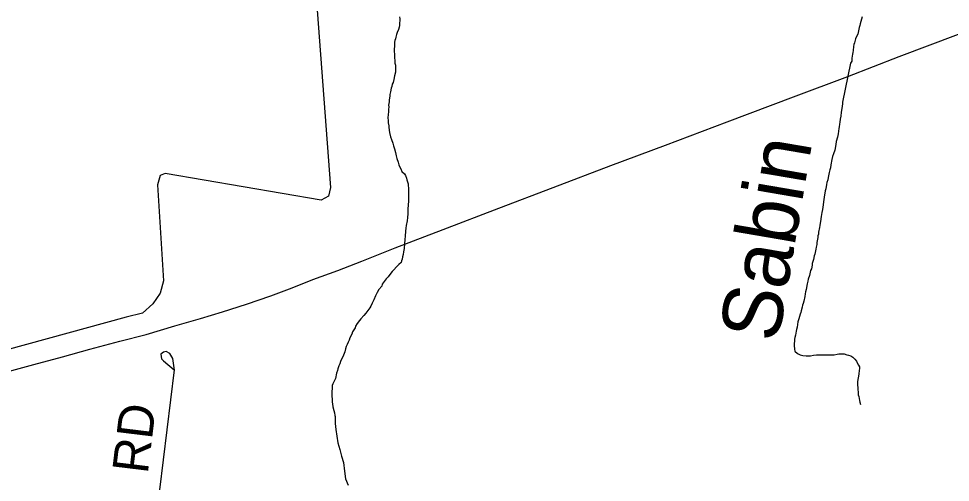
# Model space of a CAD drawing. Extents: x 1310247 to 1664935, y 284496 to 704931.
# Drawn here: x 1527957 to 1535762, y 526678 to 530563 of the extents above; entities that cross this region are included whole.
import ezdxf

# ---------------------------------------------------------------- set-up
doc = ezdxf.new("R2010")
doc.units = 0
for name, color, linetype in [('GM_X_County_Road_Text', 7, 'Continuous'), ('GM_X_County_Subdivision_Text', 7, 'Continuous'), ('GM_X_Minor_Lake_Text', 7, 'Continuous'), ('GM_X_Minor_River_Text', 7, 'Continuous'), ('GM_X_State_Shield', 7, 'Continuous'), ('GM_X_Township_Subdivision', 7, 'Continuous')]:
    doc.layers.add(name, color=color, linetype=linetype)

msp = doc.modelspace()

# ---------------------------------------------------------------- linework, layer by layer
at = {"layer": 'GM_X_County_Road_Text'}
msp.add_lwpolyline([(1530299.4, 532818.3), (1530299.5, 532817.6), (1530311, 532652.7), (1530310.1, 532606.2), (1530570.3, 529149), (1530552.8, 529075.2), (1530492.1, 529042.2), (1529184.2, 529265.1), (1529141.9, 529247.8), (1529120.3, 529170), (1529171.1, 528367.6), (1529141, 528263.9), (1529081.2, 528174.9), (1528993.6, 528096.4), (1528856.7, 528060.9), (1527358.3, 527652), (1526382.4, 527323.6), (1525566.5, 526982.1), (1525168.3, 526797.2), (1525055.4, 526757.2), (1525007.3, 526758.2), (1524927.8, 526789.7), (1524776.8, 526856.7)], dxfattribs=at)
at = {"layer": 'GM_X_County_Subdivision_Text'}
msp.add_lwpolyline([(1528861.8, 524355.1), (1529261.6, 527619.9), (1529260.8, 527637.9), (1529247.7, 527716.2), (1529222.2, 527756.7), (1529192.3, 527775.1), (1529170.2, 527769.3), (1529148, 527751.5), (1529153.5, 527713.4), (1529171.4, 527697.1), (1529260.6, 527619.9)], dxfattribs=at)
at = {"layer": 'GM_X_Minor_River_Text'}
for points in [[(1531145.9, 530578.8), (1531149.5, 530560.6), (1531149.1, 530544.5), (1531146.7, 530526.5), (1531146.3, 530506.4), (1531143.9, 530490.4), (1531139.5, 530472.4), (1531128.8, 530446.5), (1531122.4, 530430.5), (1531115.9, 530408.5), (1531113.6, 530394.5), (1531107.2, 530380.5), (1531104.9, 530364.5), (1531104.5, 530348.4), (1531104.1, 530330.4), (1531103.6, 530310.3), (1531103.2, 530292.2), (1531104.5, 530260), (1531106.1, 530239.9), (1531109.4, 530207.7), (1531109, 530189.7), (1531112.7, 530173.5), (1531114.4, 530159.4), (1531114, 530143.3), (1531113.3, 530113.2), (1531106.6, 530083.2), (1531099.9, 530053.2), (1531093.3, 530029.2), (1531086.9, 530013.2), (1531082.4, 529993.2), (1531078.1, 529979.3), (1531071.4, 529949.2), (1531066.9, 529927.2), (1531066.6, 529913.2), (1531059.8, 529883.2), (1531059.4, 529865.1), (1531054.8, 529839), (1531056.5, 529822.9), (1531056, 529802.8), (1531055.6, 529782.8), (1531053, 529758.7), (1531050.4, 529730.6), (1531052, 529710.5), (1531053.5, 529690.4), (1531057, 529664.2), (1531058.7, 529650.1), (1531063.8, 529609.8), (1531073, 529573.5), (1531080.6, 529551.2), (1531090, 529520.9), (1531097.5, 529498.7), (1531105, 529472.4), (1531112.4, 529442.2), (1531119.8, 529413.9), (1531125.4, 529391.7), (1531136.7, 529361.4)], [(1535023, 530578.2), (1535018.5, 530558.2), (1535007.6, 530518.2), (1535003.2, 530504.2), (1534998.8, 530488.2), (1534987.6, 530434.2), (1534975, 530412.3), (1534966.5, 530394.4), (1534959.7, 530360.4), (1534953.4, 530346.4), (1534951, 530328.4), (1534946.2, 530296.3), (1534943.9, 530280.3), (1534941.5, 530266.3), (1534936.7, 530232.2), (1534936.2, 530206.1), (1534925.7, 530190.2), (1534858.1, 529863.9), (1534857.7, 529847.9), (1534852.8, 529809.8), (1534848.1, 529779.7), (1534843.3, 529745.7), (1534838.8, 529721.6), (1534836.2, 529695.6), (1534833.8, 529677.5), (1534831.3, 529657.5), (1534828.9, 529641.4), (1534821.9, 529597.4), (1534817.3, 529571.3), (1534806.4, 529533.4), (1534801.8, 529507.3), (1534792.7, 529461.3), (1534781.9, 529429.3), (1534775.4, 529407.3), (1534768.8, 529383.3), (1534761.7, 529337.3), (1534757.2, 529313.2), (1534752.7, 529295.2), (1534746.2, 529273.2)], [(1531136.7, 529361.4), (1531142.3, 529339.2), (1531148, 529323), (1531157.6, 529304.7), (1531167.2, 529282.4), (1531188.9, 529262), (1531196.6, 529247.8), (1531206.2, 529227.5), (1531209.9, 529213.3), (1531213.5, 529195.2), (1531219.2, 529179), (1531220.9, 529164.9), (1531222.4, 529142.8), (1531221.9, 529120.7), (1531223.6, 529102.6), (1531221.2, 529088.6), (1531222.7, 529064.4), (1531222.4, 529050.4), (1531222, 529034.3), (1531219.3, 529002.2), (1531216.5, 528968.1), (1531215.6, 528927.9), (1531212.9, 528897.8), (1531212.3, 528869.7), (1531203.4, 528829.7), (1531200.8, 528807.7), (1531198.3, 528783.6), (1531196, 528769.6), (1531195.7, 528755.5), (1531193.3, 528741.5), (1531192.7, 528711.4), (1531189.9, 528677.3), (1531185, 528637.2), (1531180.3, 528609.1), (1531177.8, 528587.1), (1531173.3, 528567), (1531168.9, 528549), (1531164.6, 528535.1), (1531162.2, 528521), (1531141.7, 528503.3), (1531123.1, 528483.6), (1531098.4, 528457.9), (1531086, 528444.1), (1531067.4, 528420.3), (1531050.8, 528400.5), (1531034.3, 528382.7), (1531017.7, 528360.9), (1531003.2, 528339.1), (1530998.8, 528323.1), (1530973.9, 528293.4), (1530961.3, 528267.5), (1530946.6, 528239.7), (1530931.8, 528207.8), (1530919.1, 528179.9), (1530906.4, 528154), (1530898.1, 528140.1), (1530881.5, 528118.3), (1530864.8, 528094.5), (1530848.3, 528076.7), (1530823.5, 528049), (1530811.1, 528035.2), (1530792.5, 528009.4), (1530777.8, 527985.6), (1530775.5, 527971.5), (1530754.7, 527939.8), (1530748.2, 527919.8), (1530731.4, 527888), (1530724.9, 527870), (1530716.5, 527852.1), (1530708, 527834.1), (1530701.6, 527816.2), (1530695.1, 527796.2), (1530688.5, 527772.2), (1530677.8, 527744.3), (1530671.5, 527730.3), (1530658.8, 527704.4), (1530652.5, 527690.5), (1530646, 527672.5), (1530639.6, 527654.6), (1530631, 527630.6), (1530626.6, 527614.6), (1530620.1, 527592.6), (1530611, 527548.6), (1530602.6, 527530.7), (1530589.9, 527504.8), (1530583.5, 527488.8), (1530583, 527466.7), (1530580.3, 527436.6), (1530581.6, 527402.5), (1530582.9, 527372.3), (1530584.4, 527350.2), (1530586.2, 527336.1), (1530589.6, 527309.9), (1530597, 527281.6), (1530602.6, 527261.4), (1530606.1, 527237.2), (1530607.8, 527228.9)], [(1534746.2, 529273.2), (1534737.2, 529231.2), (1534734.8, 529211.2), (1534728.3, 529191.2), (1534723.8, 529173.2), (1534719, 529137.1), (1534712.6, 529119.2), (1534705.4, 529067), (1534702.9, 529047), (1534698.4, 529027), (1534695.9, 529002.9), (1534691, 528962.8), (1534686.4, 528938.8), (1534682, 528920.8), (1534679.6, 528904.8), (1534672.6, 528862.7), (1534670.3, 528848.7), (1534667.9, 528830.6), (1534665.5, 528814.6), (1534656.6, 528774.6), (1534656.2, 528758.5), (1534651.8, 528742.5), (1534651.5, 528728.5), (1534644.5, 528686.4), (1534642.1, 528670.4), (1534637.6, 528648.3), (1534635.3, 528632.3), (1534626.3, 528590.3), (1534619.9, 528576.3), (1534615.2, 528546.3), (1534608.8, 528528.3), (1534604.4, 528512.3), (1534604.1, 528498.2), (1534597.4, 528468.2), (1534591, 528452.3), (1534582, 528410.2), (1534571.3, 528380.3), (1534566.8, 528362.3), (1534562.3, 528340.3), (1534555.2, 528294.2), (1534548.8, 528274.2), (1534546.4, 528258.2), (1534541.9, 528236.2), (1534534.9, 528196.1), (1534528.5, 528176.1), (1534524.1, 528162.1), (1534521.7, 528146.1), (1534513, 528116.1), (1534508.6, 528100.1), (1534504.3, 528086.2), (1534491.4, 528048.2), (1534484.8, 528022.2), (1534477.7, 527978.1), (1534473.3, 527960.1), (1534470.9, 527944.1), (1534464.2, 527912.1), (1534459.7, 527892.1), (1534457.4, 527878), (1534455, 527860), (1534452.5, 527841.9), (1534452.1, 527823.9), (1534455.5, 527793.7), (1534459.2, 527777.5), (1534480.9, 527759), (1534504.8, 527746.5), (1534526.8, 527740.1), (1534552.9, 527737.6), (1534569, 527737.3), (1534589.1, 527739), (1534615.4, 527742.5), (1534639.6, 527746.1), (1534661.8, 527745.7), (1534677.9, 527745.4), (1534700, 527747), (1534714.1, 527746.7), (1534736.3, 527746.3), (1534760.5, 527747.9), (1534774.5, 527747.6), (1534788.6, 527747.4), (1534812.9, 527750.9), (1534827, 527754.7), (1534841.1, 527754.4), (1534855.3, 527756.2), (1534871.3, 527753.9), (1534893.3, 527747.5), (1534909.3, 527743.2), (1534927.3, 527736.8), (1534945.2, 527726.4), (1534962.9, 527710), (1534976.7, 527693.7), (1534982.4, 527679.5), (1534992, 527661.3), (1534999.7, 527645.1), (1534999.4, 527631), (1534999.1, 527614.9), (1534994.4, 527586.9), (1534992, 527568.8), (1534989.6, 527552.8), (1534987.3, 527538.8), (1534984.9, 527520.8), (1534984.5, 527504.7)], [(1534984.5, 527504.7), (1534984.2, 527488.6), (1534985.9, 527474.5), (1534987.5, 527458.4), (1534988.9, 527430.2), (1534990.5, 527412.1), (1534994.2, 527398), (1534997.8, 527379.8), (1535001.5, 527363.7), (1535003.2, 527349.6), (1535008.8, 527331.4)], [(1530607.8, 527228.9), (1530607.8, 527172.2), (1530615, 527120), (1530622.2, 527065.8), (1530631.4, 527009.5), (1530646.5, 526953.2), (1530661.7, 526898.9), (1530676.9, 526844.6), (1530685.8, 526772.4), (1530694.9, 526708.1), (1530716.1, 526653.7)]]:
    msp.add_lwpolyline(points, dxfattribs=at)
at = {"layer": 'GM_X_State_Shield'}
msp.add_lwpolyline([(1527869.1, 527605.6), (1528083.6, 527665.5), (1528324.2, 527731.1), (1528552.7, 527792.8), (1528803.3, 527860.3), (1529023.9, 527918.1), (1529264.5, 527989.8), (1529481.1, 528051.6), (1529665.6, 528107.8), (1529864.2, 528171.8), (1530068.8, 528241.8), (1530247.4, 528308), (1530422.1, 528378.3), (1530630.8, 528454.2), (1530831.5, 528532.2), (1531110.5, 528643.5), (1531511.9, 528795.5), (1531979.5, 528974.9), (1532433.1, 529148.4), (1532918.8, 529331.6), (1533374.4, 529503.1), (1533892.1, 529698), (1534448, 529906.5), (1534901.6, 530078), (1535333.1, 530245.8), (1535828.8, 530432.9)], dxfattribs=at)

# ---------------------------------------------------------------- texts
at = {"layer": 'GM_X_Minor_Lake_Text'}
msp.add_text('Sabin  ', height=500.13, rotation=80.28148, dxfattribs=at).set_placement((1534316.8, 527840.1))
at = {"layer": 'GM_X_Township_Subdivision'}
msp.add_text('RD', height=300, rotation=83.05891, dxfattribs=at).set_placement((1529037.8, 526743.2))

doc.saveas('drawing.dxf')
